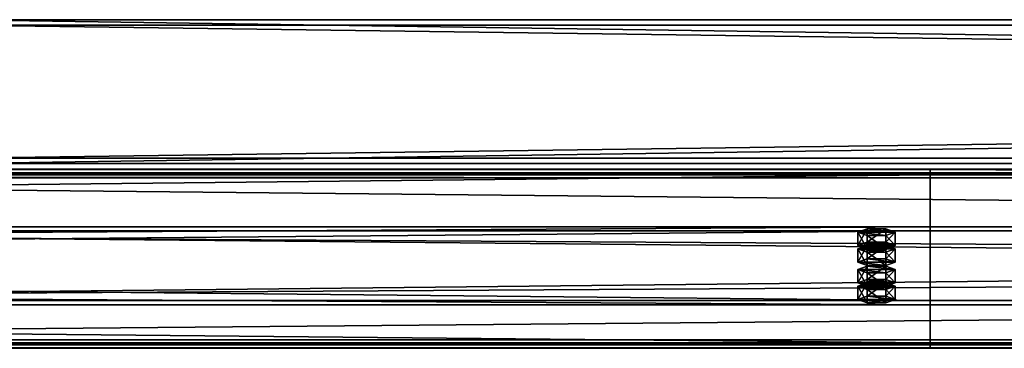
# Model space of a CAD drawing. Header units: millimetres. Extents: x -333 to 67333, y -930 to 39730.
# Tile 457 of 656: x 16793 to 17341, y 15107 to 15290. Entities that reach past the tile are written whole.
import ezdxf

# ---------------------------------------------------------------- set-up
doc = ezdxf.new("R2010")
doc.units = ezdxf.units.MM
for name, color, linetype in [('13', 7, 'Continuous'), ('3', 7, 'Continuous'), ('95', 7, 'Continuous')]:
    doc.layers.add(name, color=color, linetype=linetype)

msp = doc.modelspace()

# ---------------------------------------------------------------- meshes
at = {"layer": '13', "color": 30}
mesh = msp.add_polyface(dxfattribs=at)
corners = [(17300.01, 15203.6, 6663.84), (17300.01, 15131.21, 6648.45), (10500.01, 15131.21, 6648.45), (10500.01, 15203.6, 6663.84), (17300.01, 15172.38, 6454.78), (10500.01, 15172.38, 6454.78), (17300.01, 15111.73, 6441.89), (10500.01, 15111.73, 6441.89), (17300.01, 15109.03, 6454.61), (10500.01, 15109.03, 6454.61), (17300.01, 15107.08, 6454.19), (10500.01, 15107.08, 6454.19), (17300.01, 15110.19, 6439.52), (10500.01, 15110.19, 6439.52), (17300.01, 15174.75, 6453.24), (10500.01, 15174.75, 6453.24), (17300.01, 15133.59, 6646.91), (10500.01, 15133.59, 6646.91), (17300.01, 15202.06, 6661.47), (10500.01, 15202.06, 6661.47), (17300.01, 15204.76, 6648.75), (10500.01, 15204.76, 6648.75), (17300.01, 15206.72, 6649.17), (10500.01, 15206.72, 6649.17)]
mesh.append_faces([[corners[k] for k in face] for face in [(0, 2, 3, 3), (1, 5, 2, 2), (4, 7, 5, 5), (6, 9, 7, 7), (8, 11, 9, 9), (10, 13, 11, 11), (12, 15, 13, 13), (14, 17, 15, 15), (16, 19, 17, 17), (18, 21, 19, 19), (20, 23, 21, 21), (22, 3, 23, 23), (8, 12, 10, 10), (20, 0, 22, 22), (11, 7, 9, 9)]], dxfattribs={"vtx0": -1, "color": 30})
mesh.append_faces([[corners[k] for k in face] for face in [(12, 6, 14, 14), (14, 1, 16, 16), (16, 0, 18, 18), (18, 0, 20, 20), (3, 19, 23, 23), (19, 2, 17, 17), (17, 2, 15, 15), (15, 5, 13, 13), (13, 7, 11, 11)]], dxfattribs={"vtx0": -1, "vtx1": -1, "color": 30})
mesh.append_faces([[corners[k] for k in face] for face in [(12, 8, 6, 6), (14, 6, 4, 4), (14, 4, 1, 1), (16, 1, 0, 0), (19, 3, 2, 2), (15, 2, 5, 5), (13, 5, 7, 7)]], dxfattribs={"vtx0": -1, "vtx2": -1, "vtx3": -1, "color": 30})
mesh.append_faces([[corners[k] for k in face] for face in [(21, 23, 19, 19)]], dxfattribs={"vtx1": -1, "color": 30})
mesh.append_faces([[corners[k] for k in face] for face in [(0, 1, 2, 2), (1, 4, 5, 5), (4, 6, 7, 7), (6, 8, 9, 9), (8, 10, 11, 11), (10, 12, 13, 13), (12, 14, 15, 15), (14, 16, 17, 17), (16, 18, 19, 19), (18, 20, 21, 21), (20, 22, 23, 23), (22, 0, 3, 3)]], dxfattribs={"vtx2": -1, "vtx3": -1, "color": 30})
mesh = msp.add_polyface(dxfattribs=at)
corners = [(22900.01, 15203.6, 6663.84), (22900.01, 15131.21, 6648.45), (16100.01, 15131.21, 6648.45), (16100.01, 15203.6, 6663.84), (22900.01, 15172.38, 6454.78), (16100.01, 15172.38, 6454.78), (22900.01, 15111.73, 6441.89), (16100.01, 15111.73, 6441.89), (22900.01, 15109.03, 6454.61), (16100.01, 15109.03, 6454.61), (22900.01, 15107.08, 6454.19), (16100.01, 15107.08, 6454.19), (22900.01, 15110.19, 6439.52), (16100.01, 15110.19, 6439.52), (22900.01, 15174.75, 6453.24), (16100.01, 15174.75, 6453.24), (22900.01, 15133.59, 6646.91), (16100.01, 15133.59, 6646.91), (22900.01, 15202.06, 6661.47), (16100.01, 15202.06, 6661.47), (22900.01, 15204.76, 6648.75), (16100.01, 15204.76, 6648.75), (22900.01, 15206.72, 6649.17), (16100.01, 15206.72, 6649.17)]
mesh.append_faces([[corners[k] for k in face] for face in [(0, 2, 3, 3), (1, 5, 2, 2), (4, 7, 5, 5), (6, 9, 7, 7), (8, 11, 9, 9), (10, 13, 11, 11), (12, 15, 13, 13), (14, 17, 15, 15), (16, 19, 17, 17), (18, 21, 19, 19), (20, 23, 21, 21), (22, 3, 23, 23), (8, 12, 10, 10), (20, 0, 22, 22), (11, 7, 9, 9)]], dxfattribs={"vtx0": -1, "color": 30})
mesh.append_faces([[corners[k] for k in face] for face in [(12, 6, 14, 14), (14, 1, 16, 16), (16, 0, 18, 18), (18, 0, 20, 20), (3, 19, 23, 23), (19, 2, 17, 17), (17, 2, 15, 15), (15, 5, 13, 13), (13, 7, 11, 11)]], dxfattribs={"vtx0": -1, "vtx1": -1, "color": 30})
mesh.append_faces([[corners[k] for k in face] for face in [(12, 8, 6, 6), (14, 6, 4, 4), (14, 4, 1, 1), (16, 1, 0, 0), (19, 3, 2, 2), (15, 2, 5, 5), (13, 5, 7, 7)]], dxfattribs={"vtx0": -1, "vtx2": -1, "vtx3": -1, "color": 30})
mesh.append_faces([[corners[k] for k in face] for face in [(21, 23, 19, 19)]], dxfattribs={"vtx1": -1, "color": 30})
mesh.append_faces([[corners[k] for k in face] for face in [(0, 1, 2, 2), (1, 4, 5, 5), (4, 6, 7, 7), (6, 8, 9, 9), (8, 10, 11, 11), (10, 12, 13, 13), (12, 14, 15, 15), (14, 16, 17, 17), (16, 18, 19, 19), (18, 20, 21, 21), (20, 22, 23, 23), (22, 0, 3, 3)]], dxfattribs={"vtx2": -1, "vtx3": -1, "color": 30})
at = {"layer": '3', "color": 91}
mesh = msp.add_polyface(dxfattribs=at)
corners = [(22240, 15287, 2983), (22240, 15213, 2983), (16760, 15213, 2983), (16760, 15287, 2983), (22240, 15213, 3057), (16760, 15213, 3057), (22240, 15287, 3057), (16760, 15287, 3057), (22240, 15290, 2980), (22240, 15290, 3060), (16760, 15290, 3060), (16760, 15290, 2980), (22240, 15210, 3060), (16760, 15210, 3060), (22240, 15210, 2980), (16760, 15210, 2980)]
mesh.append_faces([[corners[k] for k in face] for face in [(0, 2, 3, 3), (1, 5, 2, 2), (4, 7, 5, 5), (6, 3, 7, 7), (8, 10, 11, 11), (9, 13, 10, 10), (12, 15, 13, 13), (14, 11, 15, 15)]], dxfattribs={"vtx0": -1, "color": 91})
mesh.append_faces([[corners[k] for k in face] for face in [(9, 6, 12, 12), (6, 8, 0, 0), (0, 8, 1, 1), (12, 4, 14, 14), (4, 12, 6, 6), (14, 1, 8, 8), (11, 3, 15, 15), (3, 10, 7, 7), (7, 10, 5, 5), (15, 2, 13, 13), (2, 15, 3, 3), (13, 5, 10, 10)]], dxfattribs={"vtx0": -1, "vtx1": -1, "color": 91})
mesh.append_faces([[corners[k] for k in face] for face in [(6, 9, 8, 8), (14, 4, 1, 1), (3, 11, 10, 10), (13, 2, 5, 5)]], dxfattribs={"vtx0": -1, "vtx2": -1, "vtx3": -1, "color": 91})
mesh.append_faces([[corners[k] for k in face] for face in [(0, 1, 2, 2), (1, 4, 5, 5), (4, 6, 7, 7), (6, 0, 3, 3), (8, 9, 10, 10), (9, 12, 13, 13), (12, 14, 15, 15), (14, 8, 11, 11)]], dxfattribs={"vtx2": -1, "vtx3": -1, "color": 91})
at = {"layer": '95', "color": 20}
mesh = msp.add_polyface(dxfattribs=at)
corners = [(17264.01, 15141.61, 6599.55), (17264.81, 15142.23, 6596.61), (17264.81, 15144.19, 6597.03), (17264.01, 15143.57, 6599.96), (17267.01, 15142.69, 6594.46), (17267.01, 15144.65, 6594.88), (17270.01, 15142.86, 6593.68), (17270.01, 15144.81, 6594.09), (17273.01, 15142.69, 6594.46), (17273.01, 15144.65, 6594.88), (17275.21, 15142.23, 6596.61), (17275.21, 15144.19, 6597.03), (17276.01, 15141.61, 6599.55), (17276.01, 15143.57, 6599.96), (17275.21, 15140.99, 6602.48), (17275.21, 15142.94, 6602.9), (17273.01, 15140.53, 6604.63), (17273.01, 15142.49, 6605.05), (17270.01, 15140.36, 6605.42), (17270.01, 15142.32, 6605.83), (17267.01, 15140.53, 6604.63), (17267.01, 15142.49, 6605.05), (17264.81, 15140.99, 6602.48), (17264.81, 15142.94, 6602.9), (17259.62, 15143.57, 6599.96), (17264.81, 15145.44, 6591.16), (17264.81, 15152.77, 6592.72), (17259.62, 15150.9, 6601.52), (17275.21, 15145.44, 6591.16), (17275.21, 15152.77, 6592.72), (17280.4, 15143.57, 6599.96), (17280.4, 15150.9, 6601.52), (17275.21, 15141.69, 6608.77), (17275.21, 15149.03, 6610.33), (17264.81, 15141.69, 6608.77), (17264.81, 15149.03, 6610.33), (17259.62, 15134.27, 6597.99), (17264.81, 15136.14, 6589.18), (17264.81, 15143.48, 6590.74), (17259.62, 15141.61, 6599.55), (17275.21, 15136.14, 6589.18), (17275.21, 15143.48, 6590.74), (17280.4, 15134.27, 6597.99), (17280.4, 15141.61, 6599.55), (17275.21, 15132.4, 6606.79), (17275.21, 15139.74, 6608.35), (17264.81, 15132.4, 6606.79), (17264.81, 15139.74, 6608.35), (17264.01, 15162.4, 6501.73), (17264.81, 15163.02, 6498.8), (17264.81, 15164.98, 6499.21), (17264.01, 15164.36, 6502.15), (17267.01, 15163.48, 6496.65), (17267.01, 15165.44, 6497.07), (17270.01, 15163.65, 6495.86), (17270.01, 15165.6, 6496.28), (17273.01, 15163.48, 6496.65), (17273.01, 15165.44, 6497.07), (17275.21, 15163.02, 6498.8), (17275.21, 15164.98, 6499.21), (17276.01, 15162.4, 6501.73), (17276.01, 15164.36, 6502.15), (17275.21, 15161.78, 6504.67), (17275.21, 15163.73, 6505.08), (17273.01, 15161.32, 6506.82), (17273.01, 15163.28, 6507.23), (17270.01, 15161.15, 6507.6), (17270.01, 15163.11, 6508.02), (17267.01, 15161.32, 6506.82), (17267.01, 15163.28, 6507.23), (17264.81, 15161.78, 6504.67), (17264.81, 15163.73, 6505.08), (17259.62, 15164.36, 6502.15), (17264.81, 15166.23, 6493.34), (17264.81, 15173.56, 6494.9), (17259.62, 15171.69, 6503.71), (17275.21, 15166.23, 6493.34), (17275.21, 15173.56, 6494.9), (17280.4, 15164.36, 6502.15), (17280.4, 15171.69, 6503.71), (17275.21, 15162.49, 6510.95), (17275.21, 15169.82, 6512.51), (17264.81, 15162.49, 6510.95), (17264.81, 15169.82, 6512.51), (17259.62, 15155.06, 6500.17), (17264.81, 15156.94, 6491.37), (17264.81, 15164.27, 6492.93), (17259.62, 15162.4, 6501.73), (17275.21, 15156.94, 6491.37), (17275.21, 15164.27, 6492.93), (17280.4, 15155.06, 6500.17), (17280.4, 15162.4, 6501.73), (17275.21, 15153.19, 6508.98), (17275.21, 15160.53, 6510.54), (17264.81, 15153.19, 6508.98), (17264.81, 15160.53, 6510.54)]
mesh.append_faces([[corners[k] for k in face] for face in [(0, 2, 3, 3), (1, 5, 2, 2), (4, 7, 5, 5), (6, 9, 7, 7), (8, 11, 9, 9), (10, 13, 11, 11), (12, 15, 13, 13), (14, 17, 15, 15), (16, 19, 17, 17), (18, 21, 19, 19), (20, 23, 21, 21), (22, 3, 23, 23), (4, 8, 6, 6), (16, 20, 18, 18), (21, 17, 19, 19), (9, 5, 7, 7), (24, 26, 27, 27), (25, 29, 26, 26), (28, 31, 29, 29), (30, 33, 31, 31), (32, 35, 33, 33), (34, 27, 35, 35), (25, 30, 28, 28), (32, 24, 34, 34), (27, 33, 35, 35), (31, 26, 29, 29), (36, 38, 39, 39), (37, 41, 38, 38), (40, 43, 41, 41), (42, 45, 43, 43), (44, 47, 45, 45), (46, 39, 47, 47), (37, 42, 40, 40), (44, 36, 46, 46), (39, 45, 47, 47), (43, 38, 41, 41), (48, 50, 51, 51), (49, 53, 50, 50), (52, 55, 53, 53), (54, 57, 55, 55), (56, 59, 57, 57), (58, 61, 59, 59), (60, 63, 61, 61), (62, 65, 63, 63), (64, 67, 65, 65), (66, 69, 67, 67), (68, 71, 69, 69), (70, 51, 71, 71), (52, 56, 54, 54), (64, 68, 66, 66), (69, 65, 67, 67), (57, 53, 55, 55), (72, 74, 75, 75), (73, 77, 74, 74), (76, 79, 77, 77), (78, 81, 79, 79), (80, 83, 81, 81), (82, 75, 83, 83), (73, 78, 76, 76), (80, 72, 82, 82), (75, 81, 83, 83), (79, 74, 77, 77), (84, 86, 87, 87), (85, 89, 86, 86), (88, 91, 89, 89), (90, 93, 91, 91), (92, 95, 93, 93), (94, 87, 95, 95), (85, 90, 88, 88), (92, 84, 94, 94), (87, 93, 95, 95), (91, 86, 89, 89)]], dxfattribs={"vtx0": -1, "color": 20})
mesh.append_faces([[corners[k] for k in face] for face in [(8, 4, 10, 10), (10, 1, 12, 12), (12, 0, 14, 14), (14, 22, 16, 16), (17, 23, 15, 15), (15, 3, 13, 13), (13, 2, 11, 11), (11, 5, 9, 9), (30, 24, 32, 32), (33, 27, 31, 31), (42, 36, 44, 44), (45, 39, 43, 43), (56, 52, 58, 58), (58, 49, 60, 60), (60, 48, 62, 62), (62, 70, 64, 64), (65, 71, 63, 63), (63, 51, 61, 61), (61, 50, 59, 59), (59, 53, 57, 57), (78, 72, 80, 80), (81, 75, 79, 79), (90, 84, 92, 92), (93, 87, 91, 91)]], dxfattribs={"vtx0": -1, "vtx1": -1, "color": 20})
mesh.append_faces([[corners[k] for k in face] for face in [(10, 4, 1, 1), (12, 1, 0, 0), (14, 0, 22, 22), (16, 22, 20, 20), (17, 21, 23, 23), (15, 23, 3, 3), (13, 3, 2, 2), (11, 2, 5, 5), (30, 25, 24, 24), (31, 27, 26, 26), (42, 37, 36, 36), (43, 39, 38, 38), (58, 52, 49, 49), (60, 49, 48, 48), (62, 48, 70, 70), (64, 70, 68, 68), (65, 69, 71, 71), (63, 71, 51, 51), (61, 51, 50, 50), (59, 50, 53, 53), (78, 73, 72, 72), (79, 75, 74, 74), (90, 85, 84, 84), (91, 87, 86, 86)]], dxfattribs={"vtx0": -1, "vtx2": -1, "vtx3": -1, "color": 20})
mesh.append_faces([[corners[k] for k in face] for face in [(0, 1, 2, 2), (1, 4, 5, 5), (4, 6, 7, 7), (6, 8, 9, 9), (8, 10, 11, 11), (10, 12, 13, 13), (12, 14, 15, 15), (14, 16, 17, 17), (16, 18, 19, 19), (18, 20, 21, 21), (20, 22, 23, 23), (22, 0, 3, 3), (24, 25, 26, 26), (25, 28, 29, 29), (28, 30, 31, 31), (30, 32, 33, 33), (32, 34, 35, 35), (34, 24, 27, 27), (36, 37, 38, 38), (37, 40, 41, 41), (40, 42, 43, 43), (42, 44, 45, 45), (44, 46, 47, 47), (46, 36, 39, 39), (48, 49, 50, 50), (49, 52, 53, 53), (52, 54, 55, 55), (54, 56, 57, 57), (56, 58, 59, 59), (58, 60, 61, 61), (60, 62, 63, 63), (62, 64, 65, 65), (64, 66, 67, 67), (66, 68, 69, 69), (68, 70, 71, 71), (70, 48, 51, 51), (72, 73, 74, 74), (73, 76, 77, 77), (76, 78, 79, 79), (78, 80, 81, 81), (80, 82, 83, 83), (82, 72, 75, 75), (84, 85, 86, 86), (85, 88, 89, 89), (88, 90, 91, 91), (90, 92, 93, 93), (92, 94, 95, 95), (94, 84, 87, 87)]], dxfattribs={"vtx2": -1, "vtx3": -1, "color": 20})

doc.saveas('drawing.dxf')
